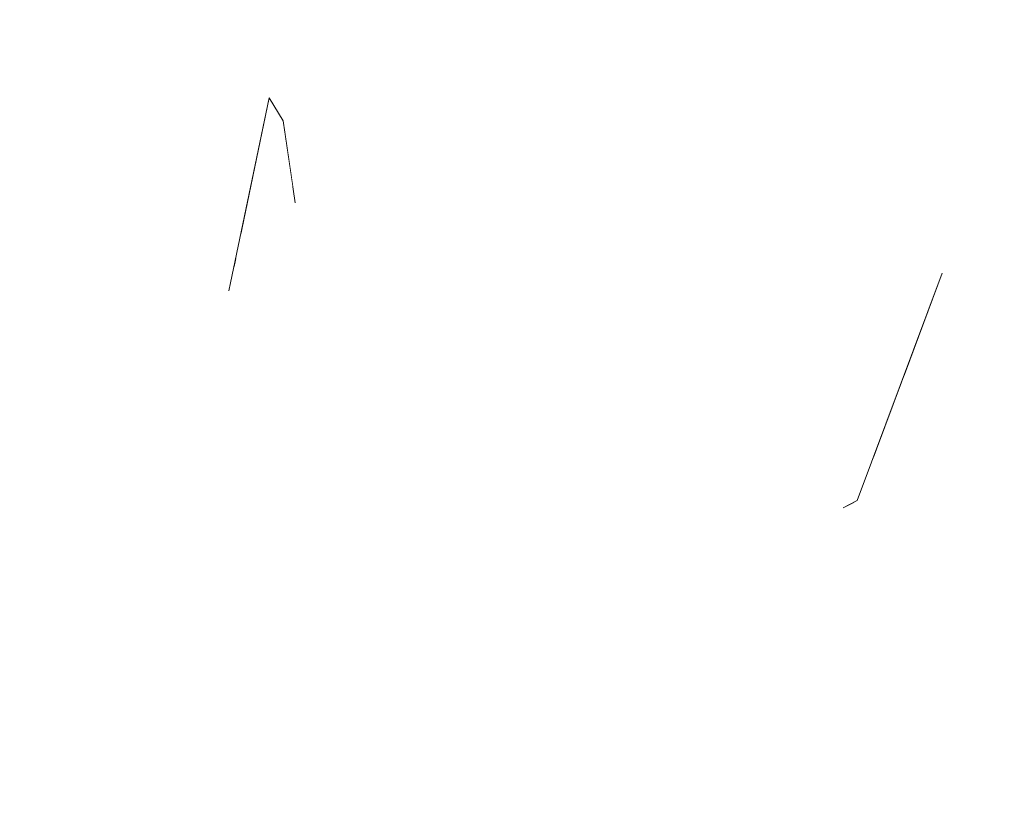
# Model space of a CAD drawing. Header units: millimetres. Extents: x 0 to 650, y -1 to 707.
# Tile 44 of 348: x 96.375 to 96.816, y 638.784 to 639.135. Entities that reach past the tile are written whole.
import ezdxf
from ezdxf.xclip import XClip

# ---------------------------------------------------------------- set-up
doc = ezdxf.new("R2010")
doc.units = ezdxf.units.MM
doc.header["$MEASUREMENT"] = 0
doc.header["$XCLIPFRAME"] = 0
doc.linetypes.add('Wipeout_Contour', pattern=[1000, 0, -1000])
doc.layers.add('Interior - Mobiliário .ARQ', color=7, linetype='Continuous')
doc.layers.add('Parede.ARQ', color=7, linetype='Continuous')

# ---------------------------------------------------------------- blocks, each defined once
blk = doc.blocks.new('Desenho_3_3', base_point=(252.30921, 622.83488))
at = {"color": 254, "linetype": 'Wipeout_Contour', "lineweight": 0, "ltscale": 49723.751362}
blk.add_wipeout([(94.54291, 671.13488), (94.54291, 640.4986), (94.5994, 640.51069), (94.79053, 640.52395), (95.14267, 640.49125), (95.36504, 640.45945), (95.42833, 640.48457), (95.58838, 640.44165), (95.60037, 640.41516), (95.60294, 640.4289), (95.61264, 640.45183), (95.66199, 640.5254), (95.77629, 640.57729), (95.79464, 640.58069), (95.84756, 640.60421), (95.93713, 640.61748), (95.9863, 640.61252), (96.02173, 640.62727), (96.04788, 640.63715), (96.16761, 640.65699), (96.28131, 640.66612), (96.47542, 640.63775), (96.54812, 640.5813), (96.59893, 640.57831), (96.66133, 640.53928), (96.75518, 640.53378), (96.92376, 640.47169), (96.96964, 640.42062), (97.09325, 640.30473), (97.12854, 640.23944), (97.26874, 640.05967), (97.2838, 640.00011), (97.34651, 639.75204), (97.35121, 639.73304), (97.38045, 639.45838), (97.38167, 639.25282), (97.36132, 639.19425), (97.35749, 639.1753), (97.33382, 639.04073), (97.32627, 639.01766), (97.32153, 639.00619), (97.24488, 638.75387), (97.12091, 638.43909), (97.11041, 638.42037), (97.02934, 638.31127), (97.0515, 638.29725), (97.24519, 638.12776), (97.24401, 638.06291), (97.39216, 637.63128), (97.50561, 637.49811), (97.54247, 637.34103), (97.60343, 637.26598), (97.63506, 637.07027), (98.22311, 636.55013), (98.29922, 636.33034), (98.66797, 635.44232), (98.49275, 634.86739), (98.07826, 634.46885), (97.73506, 634.22476), (97.71348, 634.20594), (97.6221, 634.14196), (97.17609, 633.73986), (97.23797, 633.41631), (97.34811, 632.8758), (97.5164, 631.92913), (97.56259, 631.61101), (97.58592, 631.45045), (97.55905, 631.14913), (97.25778, 631.19405), (97.24883, 631.14216), (97.26727, 631.11218), (97.535, 630.58021), (97.69062, 630.29609), (105.69579, 630.96292), (105.69579, 638.63488), (106.19579, 638.63488), (106.19579, 671.13488)], dxfattribs=at).dxf.layer = 'Parede.ARQ'
at = {"color": 254, "linetype": 'Wipeout_Contour', "lineweight": 0, "ltscale": 1938.808355}
blk.add_wipeout([(96.64016, 639.09242), (96.66316, 639.07049), (96.60164, 639.20931)], dxfattribs=at).dxf.layer = 'Interior - Mobiliário .ARQ'
at = {"color": 254, "linetype": 'Wipeout_Contour', "lineweight": 0, "ltscale": 1939.595791}
blk.add_wipeout([(96.80784, 639.14305), (96.79251, 639.13454), (96.8004, 639.03819)], dxfattribs=at).dxf.layer = 'Interior - Mobiliário .ARQ'
at = {"color": 254, "linetype": 'Wipeout_Contour', "lineweight": 0, "ltscale": 2585.388469}
blk.add_wipeout([(96.48637, 639.09954), (96.4735, 639.03803), (96.49702, 639.05973), (96.49271, 639.08931)], dxfattribs=at).dxf.layer = 'Interior - Mobiliário .ARQ'
at = {"color": 254, "linetype": 'Wipeout_Contour', "lineweight": 0, "ltscale": 1939.008609}
blk.add_wipeout([(96.66364, 638.9932), (96.59676, 638.98646), (96.65709, 638.9505)], dxfattribs=at).dxf.layer = 'Interior - Mobiliário .ARQ'
at = {"color": 254, "linetype": 'Wipeout_Contour', "lineweight": 0, "ltscale": 1938.507641}
blk.add_wipeout([(96.72609, 638.82541), (96.70472, 638.81639), (96.57078, 638.65937)], dxfattribs=at).dxf.layer = 'Interior - Mobiliário .ARQ'
at = {"color": 254, "linetype": 'Wipeout_Contour', "lineweight": 0, "ltscale": 1939.818202}
blk.add_wipeout([(96.60164, 639.20931), (96.58753, 639.2096), (96.64016, 639.09242)], dxfattribs=at).dxf.layer = 'Interior - Mobiliário .ARQ'
at = {"color": 254, "linetype": 'Wipeout_Contour', "lineweight": 0, "ltscale": 3878.609657}
blk.add_wipeout([(96.48936, 639.17605), (96.45328, 639.17068), (96.4679, 639.14209), (96.47869, 639.13028), (96.48143, 639.11564), (96.49722, 639.08478)], dxfattribs=at).dxf.layer = 'Interior - Mobiliário .ARQ'
at = {"color": 254, "linetype": 'Wipeout_Contour', "lineweight": 0, "ltscale": 1938.643234}
blk.add_wipeout([(96.8004, 639.03819), (96.8292, 639.04486), (96.84034, 639.14825)], dxfattribs=at).dxf.layer = 'Interior - Mobiliário .ARQ'
at = {"color": 254, "linetype": 'Wipeout_Contour', "lineweight": 0, "ltscale": 1938.687749}
blk.add_wipeout([(96.57325, 639.06911), (96.53611, 639.01655), (96.59676, 638.98646)], dxfattribs=at).dxf.layer = 'Interior - Mobiliário .ARQ'
at = {"color": 254, "linetype": 'Wipeout_Contour', "lineweight": 0, "ltscale": 1939.095518}
blk.add_wipeout([(96.44495, 638.97623), (96.51345, 639.03376), (96.5071, 639.04181)], dxfattribs=at).dxf.layer = 'Interior - Mobiliário .ARQ'
at = {"color": 254, "linetype": 'Wipeout_Contour', "lineweight": 0, "ltscale": 1938.985075}
blk.add_wipeout([(96.69398, 638.9804), (96.66364, 638.9932), (96.65709, 638.9505)], dxfattribs=at).dxf.layer = 'Interior - Mobiliário .ARQ'
at = {"color": 254, "linetype": 'Wipeout_Contour', "lineweight": 0, "ltscale": 1937.522074}
blk.add_wipeout([(96.57078, 638.65937), (96.58889, 638.65724), (96.72609, 638.82541)], dxfattribs=at).dxf.layer = 'Interior - Mobiliário .ARQ'
at = {"color": 254, "linetype": 'Wipeout_Contour', "lineweight": 0, "ltscale": 2585.420035}
blk.add_wipeout([(96.43716, 639.18134), (96.37523, 639.08417), (96.45201, 639.09643), (96.44436, 639.17457)], dxfattribs=at).dxf.layer = 'Interior - Mobiliário .ARQ'
at = {"color": 254, "linetype": 'Wipeout_Contour', "lineweight": 0, "ltscale": 1939.699319}
blk.add_wipeout([(96.84034, 639.14825), (96.80784, 639.14305), (96.8004, 639.03819)], dxfattribs=at).dxf.layer = 'Interior - Mobiliário .ARQ'
at = {"color": 254, "linetype": 'Wipeout_Contour', "lineweight": 0, "ltscale": 1939.306757}
blk.add_wipeout([(96.5071, 639.04181), (96.53468, 639.08996), (96.51471, 639.08133)], dxfattribs=at).dxf.layer = 'Interior - Mobiliário .ARQ'
at = {"color": 254, "linetype": 'Wipeout_Contour', "lineweight": 0, "ltscale": 1938.560997}
blk.add_wipeout([(96.47048, 639.0236), (96.49942, 639.04702), (96.47127, 639.02738)], dxfattribs=at).dxf.layer = 'Interior - Mobiliário .ARQ'
at = {"color": 254, "linetype": 'Wipeout_Contour', "lineweight": 0, "ltscale": 1938.601126}
blk.add_wipeout([(96.65709, 638.9505), (96.70878, 638.92566), (96.69398, 638.9804)], dxfattribs=at).dxf.layer = 'Interior - Mobiliário .ARQ'
at = {"color": 254, "linetype": 'Wipeout_Contour', "lineweight": 0, "ltscale": 1939.761339}
blk.add_wipeout([(96.31968, 639.12636), (96.38905, 639.2426), (96.32938, 639.23632)], dxfattribs=at).dxf.layer = 'Interior - Mobiliário .ARQ'
at = {"color": 254, "linetype": 'Wipeout_Contour', "lineweight": 0, "ltscale": 1938.621822}
blk.add_wipeout([(96.5071, 639.04181), (96.51345, 639.03376), (96.54212, 639.08143)], dxfattribs=at).dxf.layer = 'Interior - Mobiliário .ARQ'
at = {"color": 254, "linetype": 'Wipeout_Contour', "lineweight": 0, "ltscale": 1938.099597}
blk.add_wipeout([(96.8004, 639.03819), (96.72609, 638.82541), (96.77164, 638.83642)], dxfattribs=at).dxf.layer = 'Interior - Mobiliário .ARQ'
at = {"color": 254, "linetype": 'Wipeout_Contour', "lineweight": 0, "ltscale": 1939.236688}
blk.add_wipeout([(96.54212, 639.08143), (96.53468, 639.08996), (96.5071, 639.04181)], dxfattribs=at).dxf.layer = 'Interior - Mobiliário .ARQ'
at = {"color": 254, "linetype": 'Wipeout_Contour', "lineweight": 0, "ltscale": 1939.254959}
blk.add_wipeout([(96.77164, 638.83642), (96.8292, 639.04486), (96.8004, 639.03819)], dxfattribs=at).dxf.layer = 'Interior - Mobiliário .ARQ'
at = {"color": 254, "linetype": 'Wipeout_Contour', "lineweight": 0, "ltscale": 1938.664552}
blk.add_wipeout([(96.53468, 639.08996), (96.54212, 639.08143), (96.54011, 639.20135)], dxfattribs=at).dxf.layer = 'Interior - Mobiliário .ARQ'
at = {"color": 254, "linetype": 'Wipeout_Contour', "lineweight": 0, "ltscale": 1938.645301}
blk.add_wipeout([(96.49722, 639.08478), (96.51471, 639.08133), (96.48936, 639.17605)], dxfattribs=at).dxf.layer = 'Interior - Mobiliário .ARQ'
at = {"color": 254, "linetype": 'Wipeout_Contour', "lineweight": 0, "ltscale": 1939.69113}
blk.add_wipeout([(96.54011, 639.20135), (96.52817, 639.19771), (96.53468, 639.08996)], dxfattribs=at).dxf.layer = 'Interior - Mobiliário .ARQ'
at = {"color": 254, "linetype": 'Wipeout_Contour', "lineweight": 0, "ltscale": 1938.739291}
blk.add_wipeout([(96.54212, 639.08143), (96.57325, 639.06911), (96.551, 639.20059)], dxfattribs=at).dxf.layer = 'Interior - Mobiliário .ARQ'
at = {"color": 254, "linetype": 'Wipeout_Contour', "lineweight": 0, "ltscale": 1938.672895}
blk.add_wipeout([(96.48936, 639.17605), (96.51471, 639.08133), (96.53468, 639.08996)], dxfattribs=at).dxf.layer = 'Interior - Mobiliário .ARQ'
at = {"color": 254, "linetype": 'Wipeout_Contour', "lineweight": 0, "ltscale": 1938.861384}
blk.add_wipeout([(96.57325, 639.06911), (96.64016, 639.09242), (96.58753, 639.2096)], dxfattribs=at).dxf.layer = 'Interior - Mobiliário .ARQ'
at = {"color": 254, "linetype": 'Wipeout_Contour', "lineweight": 0, "ltscale": 1939.770163}
blk.add_wipeout([(96.551, 639.20059), (96.54011, 639.20135), (96.54212, 639.08143)], dxfattribs=at).dxf.layer = 'Interior - Mobiliário .ARQ'
at = {"color": 254, "linetype": 'Wipeout_Contour', "lineweight": 0, "ltscale": 1939.445665}
blk.add_wipeout([(96.53468, 639.08996), (96.52817, 639.19771), (96.48936, 639.17605)], dxfattribs=at).dxf.layer = 'Interior - Mobiliário .ARQ'
at = {"color": 254, "linetype": 'Wipeout_Contour', "lineweight": 0, "ltscale": 1939.409557}
blk.add_wipeout([(96.51471, 639.08133), (96.49722, 639.08478), (96.49942, 639.04702)], dxfattribs=at).dxf.layer = 'Interior - Mobiliário .ARQ'
at = {"layer": 'Interior - Mobiliário .ARQ', "color": 7, "linetype": 'Continuous', "lineweight": 0}
blk.add_line((96.49271, 639.08931), (96.49807, 639.0525), dxfattribs=at)
at = {"color": 254, "linetype": 'Wipeout_Contour', "lineweight": 0, "ltscale": 1938.668617}
blk.add_wipeout([(96.66316, 639.07049), (96.68268, 639.07415), (96.62084, 639.21915)], dxfattribs=at).dxf.layer = 'Interior - Mobiliário .ARQ'
at = {"color": 254, "linetype": 'Wipeout_Contour', "lineweight": 0, "ltscale": 1939.657109}
blk.add_wipeout([(96.58753, 639.2096), (96.551, 639.20059), (96.57325, 639.06911)], dxfattribs=at).dxf.layer = 'Interior - Mobiliário .ARQ'
at = {"color": 254, "linetype": 'Wipeout_Contour', "lineweight": 0, "ltscale": 1939.744843}
blk.add_wipeout([(96.62084, 639.21915), (96.60164, 639.20931), (96.66316, 639.07049)], dxfattribs=at).dxf.layer = 'Interior - Mobiliário .ARQ'
at = {"color": 254, "linetype": 'Wipeout_Contour', "lineweight": 0, "ltscale": 1938.41428}
blk.add_wipeout([(96.59676, 638.98646), (96.66364, 638.9932), (96.64016, 639.09242)], dxfattribs=at).dxf.layer = 'Interior - Mobiliário .ARQ'
at = {"color": 254, "linetype": 'Wipeout_Contour', "lineweight": 0, "ltscale": 1939.228741}
blk.add_wipeout([(96.64016, 639.09242), (96.57325, 639.06911), (96.59676, 638.98646)], dxfattribs=at).dxf.layer = 'Interior - Mobiliário .ARQ'
at = {"color": 254, "linetype": 'Wipeout_Contour', "lineweight": 0, "ltscale": 1938.576996}
blk.add_wipeout([(96.66364, 638.9932), (96.69398, 638.9804), (96.66316, 639.07049)], dxfattribs=at).dxf.layer = 'Interior - Mobiliário .ARQ'
at = {"color": 254, "linetype": 'Wipeout_Contour', "lineweight": 0, "ltscale": 1939.165219}
blk.add_wipeout([(96.66316, 639.07049), (96.64016, 639.09242), (96.66364, 638.9932)], dxfattribs=at).dxf.layer = 'Interior - Mobiliário .ARQ'
at = {"color": 254, "linetype": 'Wipeout_Contour', "lineweight": 0, "ltscale": 1938.442371}
blk.add_wipeout([(96.69398, 638.9804), (96.71344, 638.98536), (96.68268, 639.07415)], dxfattribs=at).dxf.layer = 'Interior - Mobiliário .ARQ'
at = {"color": 254, "linetype": 'Wipeout_Contour', "lineweight": 0, "ltscale": 1938.939634}
blk.add_wipeout([(96.51521, 638.89928), (96.59676, 638.98646), (96.53611, 639.01655)], dxfattribs=at).dxf.layer = 'Interior - Mobiliário .ARQ'
at = {"color": 254, "linetype": 'Wipeout_Contour', "lineweight": 0, "ltscale": 1939.376993}
blk.add_wipeout([(96.68268, 639.07415), (96.66316, 639.07049), (96.69398, 638.9804)], dxfattribs=at).dxf.layer = 'Interior - Mobiliário .ARQ'
at = {"color": 254, "linetype": 'Wipeout_Contour', "lineweight": 0, "ltscale": 1938.450232}
blk.add_wipeout([(96.53611, 639.01655), (96.45322, 638.94458), (96.51521, 638.89928)], dxfattribs=at).dxf.layer = 'Interior - Mobiliário .ARQ'
at = {"color": 254, "linetype": 'Wipeout_Contour', "lineweight": 0, "ltscale": 2584.717883}
blk.add_wipeout([(96.44495, 638.97623), (96.5071, 639.04181), (96.46696, 639.01113), (96.44517, 638.98349)], dxfattribs=at).dxf.layer = 'Interior - Mobiliário .ARQ'
at = {"color": 254, "linetype": 'Wipeout_Contour', "lineweight": 0, "ltscale": 1938.690661}
blk.add_wipeout([(96.65709, 638.9505), (96.59676, 638.98646), (96.51521, 638.89928)], dxfattribs=at).dxf.layer = 'Interior - Mobiliário .ARQ'
at = {"color": 254, "linetype": 'Wipeout_Contour', "lineweight": 0, "ltscale": 1939.094813}
blk.add_wipeout([(96.71344, 638.98536), (96.69398, 638.9804), (96.70878, 638.92566)], dxfattribs=at).dxf.layer = 'Interior - Mobiliário .ARQ'
at = {"color": 254, "linetype": 'Wipeout_Contour', "lineweight": 0, "ltscale": 1938.584316}
blk.add_wipeout([(96.46696, 639.01113), (96.5071, 639.04181), (96.46926, 639.01777)], dxfattribs=at).dxf.layer = 'Interior - Mobiliário .ARQ'
at = {"color": 254, "linetype": 'Wipeout_Contour', "lineweight": 0, "ltscale": 1938.233829}
blk.add_wipeout([(96.70878, 638.92566), (96.7238, 638.92725), (96.71344, 638.98536)], dxfattribs=at).dxf.layer = 'Interior - Mobiliário .ARQ'
at = {"color": 254, "linetype": 'Wipeout_Contour', "lineweight": 0, "ltscale": 1938.474208}
blk.add_wipeout([(96.51521, 638.89928), (96.57852, 638.85047), (96.65709, 638.9505)], dxfattribs=at).dxf.layer = 'Interior - Mobiliário .ARQ'
at = {"color": 254, "linetype": 'Wipeout_Contour', "lineweight": 0, "ltscale": 1938.435995}
blk.add_wipeout([(96.62317, 638.82582), (96.57852, 638.85047), (96.45457, 638.71999)], dxfattribs=at).dxf.layer = 'Interior - Mobiliário .ARQ'
at = {"color": 254, "linetype": 'Wipeout_Contour', "lineweight": 0, "ltscale": 1937.777791}
blk.add_wipeout([(96.45457, 638.71999), (96.49169, 638.68553), (96.62317, 638.82582)], dxfattribs=at).dxf.layer = 'Interior - Mobiliário .ARQ'
at = {"color": 254, "linetype": 'Wipeout_Contour', "lineweight": 0, "ltscale": 1938.170129}
blk.add_wipeout([(96.3746, 638.79315), (96.45457, 638.71999), (96.57852, 638.85047)], dxfattribs=at).dxf.layer = 'Interior - Mobiliário .ARQ'
at = {"color": 254, "linetype": 'Wipeout_Contour', "lineweight": 0, "ltscale": 1937.541048}
blk.add_wipeout([(96.58889, 638.65724), (96.62115, 638.6533), (96.77164, 638.83642)], dxfattribs=at).dxf.layer = 'Interior - Mobiliário .ARQ'
at = {"color": 254, "linetype": 'Wipeout_Contour', "lineweight": 0, "ltscale": 1938.291699}
blk.add_wipeout([(96.57852, 638.85047), (96.51521, 638.89928), (96.3746, 638.79315)], dxfattribs=at).dxf.layer = 'Interior - Mobiliário .ARQ'
at = {"color": 254, "linetype": 'Wipeout_Contour', "lineweight": 0, "ltscale": 1938.547712}
blk.add_wipeout([(96.77164, 638.83642), (96.72609, 638.82541), (96.58889, 638.65724)], dxfattribs=at).dxf.layer = 'Interior - Mobiliário .ARQ'
at = {"color": 254, "linetype": 'Wipeout_Contour', "lineweight": 0, "ltscale": 1937.968636}
blk.add_wipeout([(96.31478, 638.7441), (96.41631, 638.67541), (96.3746, 638.79315)], dxfattribs=at).dxf.layer = 'Interior - Mobiliário .ARQ'
at = {"color": 254, "linetype": 'Wipeout_Contour', "lineweight": 0, "ltscale": 1937.773257}
blk.add_wipeout([(96.41631, 638.67541), (96.45457, 638.71999), (96.3746, 638.79315)], dxfattribs=at).dxf.layer = 'Interior - Mobiliário .ARQ'
at = {"color": 254, "linetype": 'Wipeout_Contour', "lineweight": 0, "ltscale": 1938.544414}
blk.add_wipeout([(96.3746, 638.79315), (96.51521, 638.89928), (96.45322, 638.94458)], dxfattribs=at).dxf.layer = 'Interior - Mobiliário .ARQ'
at = {"color": 254, "linetype": 'Wipeout_Contour', "lineweight": 0, "ltscale": 1938.380776}
blk.add_wipeout([(96.32989, 638.87729), (96.3746, 638.79315), (96.45322, 638.94458)], dxfattribs=at).dxf.layer = 'Interior - Mobiliário .ARQ'
at = {"color": 254, "linetype": 'Wipeout_Contour', "lineweight": 0, "ltscale": 1938.530543}
blk.add_wipeout([(96.70472, 638.81639), (96.62317, 638.82582), (96.49169, 638.68553)], dxfattribs=at).dxf.layer = 'Interior - Mobiliário .ARQ'
at = {"color": 254, "linetype": 'Wipeout_Contour', "lineweight": 0, "ltscale": 1939.002145}
blk.add_wipeout([(96.45322, 638.94458), (96.53611, 639.01655), (96.51345, 639.03376)], dxfattribs=at).dxf.layer = 'Interior - Mobiliário .ARQ'
at = {"color": 254, "linetype": 'Wipeout_Contour', "lineweight": 0, "ltscale": 1937.637304}
blk.add_wipeout([(96.49169, 638.68553), (96.57078, 638.65937), (96.70472, 638.81639)], dxfattribs=at).dxf.layer = 'Interior - Mobiliário .ARQ'
at = {"color": 254, "linetype": 'Wipeout_Contour', "lineweight": 0, "ltscale": 1939.282068}
blk.add_wipeout([(96.53611, 639.01655), (96.57325, 639.06911), (96.54212, 639.08143)], dxfattribs=at).dxf.layer = 'Interior - Mobiliário .ARQ'
at = {"color": 254, "linetype": 'Wipeout_Contour', "lineweight": 0, "ltscale": 1938.59216}
blk.add_wipeout([(96.51345, 639.03376), (96.44495, 638.97623), (96.45322, 638.94458)], dxfattribs=at).dxf.layer = 'Interior - Mobiliário .ARQ'
at = {"color": 254, "linetype": 'Wipeout_Contour', "lineweight": 0, "ltscale": 1938.962128}
blk.add_wipeout([(96.70472, 638.81639), (96.74364, 638.91587), (96.70878, 638.92566)], dxfattribs=at).dxf.layer = 'Interior - Mobiliário .ARQ'
at = {"color": 254, "linetype": 'Wipeout_Contour', "lineweight": 0, "ltscale": 1938.605516}
blk.add_wipeout([(96.54212, 639.08143), (96.51345, 639.03376), (96.53611, 639.01655)], dxfattribs=at).dxf.layer = 'Interior - Mobiliário .ARQ'
at = {"color": 254, "linetype": 'Wipeout_Contour', "lineweight": 0, "ltscale": 1938.317829}
blk.add_wipeout([(96.7238, 638.92725), (96.74986, 638.91919), (96.78799, 639.02105)], dxfattribs=at).dxf.layer = 'Interior - Mobiliário .ARQ'
at = {"color": 254, "linetype": 'Wipeout_Contour', "lineweight": 0, "ltscale": 2584.473902}
blk.add_wipeout([(96.3515, 638.90005), (96.32989, 638.87729), (96.45322, 638.94458), (96.33839, 638.90966)], dxfattribs=at).dxf.layer = 'Interior - Mobiliário .ARQ'
at = {"color": 254, "linetype": 'Wipeout_Contour', "lineweight": 0, "ltscale": 1937.913316}
blk.add_wipeout([(96.70878, 638.92566), (96.62317, 638.82582), (96.70472, 638.81639)], dxfattribs=at).dxf.layer = 'Interior - Mobiliário .ARQ'
at = {"color": 254, "linetype": 'Wipeout_Contour', "lineweight": 0, "ltscale": 1937.489058}
blk.add_wipeout([(96.87552, 638.85687), (96.73069, 638.60306), (96.82388, 638.58187)], dxfattribs=at).dxf.layer = 'Interior - Mobiliário .ARQ'
at = {"color": 254, "linetype": 'Wipeout_Contour', "lineweight": 0, "ltscale": 1938.952224}
blk.add_wipeout([(96.78799, 639.02105), (96.71344, 638.98536), (96.7238, 638.92725)], dxfattribs=at).dxf.layer = 'Interior - Mobiliário .ARQ'
at = {"color": 254, "linetype": 'Wipeout_Contour', "lineweight": 0, "ltscale": 3876.671002}
blk.add_wipeout([(96.34056, 638.91131), (96.45322, 638.94458), (96.44495, 638.97623), (96.41784, 638.9596), (96.37931, 638.92764), (96.3641, 638.92137)], dxfattribs=at).dxf.layer = 'Interior - Mobiliário .ARQ'
at = {"color": 254, "linetype": 'Wipeout_Contour', "lineweight": 0, "ltscale": 1937.620998}
blk.add_wipeout([(96.87552, 638.85687), (96.70982, 638.62896), (96.73069, 638.60306)], dxfattribs=at).dxf.layer = 'Interior - Mobiliário .ARQ'
at = {"color": 254, "linetype": 'Wipeout_Contour', "lineweight": 0, "ltscale": 1938.852962}
blk.add_wipeout([(96.68268, 639.07415), (96.71344, 638.98536), (96.78799, 639.02105)], dxfattribs=at).dxf.layer = 'Interior - Mobiliário .ARQ'
at = {"color": 254, "linetype": 'Wipeout_Contour', "lineweight": 0, "ltscale": 2585.144603}
blk.add_wipeout([(96.45238, 639.00083), (96.43281, 638.97237), (96.44517, 638.98349), (96.46265, 639.00417)], dxfattribs=at).dxf.layer = 'Interior - Mobiliário .ARQ'
at = {"color": 254, "linetype": 'Wipeout_Contour', "lineweight": 0, "ltscale": 1938.659336}
blk.add_wipeout([(96.70982, 638.62896), (96.87552, 638.85687), (96.857, 638.85842)], dxfattribs=at).dxf.layer = 'Interior - Mobiliário .ARQ'
at = {"color": 254, "linetype": 'Wipeout_Contour', "lineweight": 0, "ltscale": 1939.244698}
blk.add_wipeout([(96.47904, 639.12027), (96.45201, 639.09643), (96.43184, 638.99126)], dxfattribs=at).dxf.layer = 'Interior - Mobiliário .ARQ'
at = {"color": 254, "linetype": 'Wipeout_Contour', "lineweight": 0, "ltscale": 1939.060905}
blk.add_wipeout([(96.78799, 639.02105), (96.77433, 639.11588), (96.68268, 639.07415)], dxfattribs=at).dxf.layer = 'Interior - Mobiliário .ARQ'
at = {"color": 254, "linetype": 'Wipeout_Contour', "lineweight": 0, "ltscale": 1938.60538}
blk.add_wipeout([(96.77164, 638.83642), (96.70982, 638.62896), (96.857, 638.85842)], dxfattribs=at).dxf.layer = 'Interior - Mobiliário .ARQ'
at = {"color": 254, "linetype": 'Wipeout_Contour', "lineweight": 0, "ltscale": 1939.916433}
blk.add_wipeout([(96.73325, 639.29194), (96.71133, 639.27122), (96.77433, 639.11588)], dxfattribs=at).dxf.layer = 'Interior - Mobiliário .ARQ'
at = {"color": 254, "linetype": 'Wipeout_Contour', "lineweight": 0, "ltscale": 1938.416387}
blk.add_wipeout([(96.43184, 638.99126), (96.45238, 639.00083), (96.47904, 639.12027)], dxfattribs=at).dxf.layer = 'Interior - Mobiliário .ARQ'
at = {"color": 254, "linetype": 'Wipeout_Contour', "lineweight": 0, "ltscale": 1937.563973}
blk.add_wipeout([(96.62115, 638.6533), (96.70982, 638.62896), (96.77164, 638.83642)], dxfattribs=at).dxf.layer = 'Interior - Mobiliário .ARQ'
at = {"color": 254, "linetype": 'Wipeout_Contour', "lineweight": 0, "ltscale": 1938.974231}
blk.add_wipeout([(96.77433, 639.11588), (96.79251, 639.13454), (96.73325, 639.29194)], dxfattribs=at).dxf.layer = 'Interior - Mobiliário .ARQ'
at = {"color": 254, "linetype": 'Wipeout_Contour', "lineweight": 0, "ltscale": 2585.925615}
blk.add_wipeout([(96.3917, 639.23905), (96.37523, 639.08417), (96.43716, 639.18134), (96.42645, 639.19244)], dxfattribs=at).dxf.layer = 'Interior - Mobiliário .ARQ'
at = {"color": 254, "linetype": 'Wipeout_Contour', "lineweight": 0, "ltscale": 3232.381558}
blk.add_wipeout([(96.44436, 639.17457), (96.45201, 639.09643), (96.47904, 639.12027), (96.46608, 639.14532), (96.44627, 639.17213)], dxfattribs=at).dxf.layer = 'Interior - Mobiliário .ARQ'
at = {"color": 254, "linetype": 'Wipeout_Contour', "lineweight": 0, "ltscale": 1938.206741}
blk.add_wipeout([(96.8292, 639.04486), (96.77164, 638.83642), (96.857, 638.85842)], dxfattribs=at).dxf.layer = 'Interior - Mobiliário .ARQ'
at = {"color": 254, "linetype": 'Wipeout_Contour', "lineweight": 0, "ltscale": 1938.906625}
blk.add_wipeout([(96.74364, 638.91587), (96.70472, 638.81639), (96.74882, 638.91863)], dxfattribs=at).dxf.layer = 'Interior - Mobiliário .ARQ'
at = {"color": 254, "linetype": 'Wipeout_Contour', "lineweight": 0, "ltscale": 1938.854411}
blk.add_wipeout([(96.31968, 639.12636), (96.37523, 639.08417), (96.3917, 639.23905)], dxfattribs=at).dxf.layer = 'Interior - Mobiliário .ARQ'
at = {"color": 254, "linetype": 'Wipeout_Contour', "lineweight": 0, "ltscale": 1939.032572}
blk.add_wipeout([(96.62084, 639.21915), (96.68268, 639.07415), (96.77433, 639.11588)], dxfattribs=at).dxf.layer = 'Interior - Mobiliário .ARQ'
at = {"color": 254, "linetype": 'Wipeout_Contour', "lineweight": 0, "ltscale": 1939.121214}
blk.add_wipeout([(96.78799, 639.02105), (96.76941, 638.9714), (96.8004, 639.03819)], dxfattribs=at).dxf.layer = 'Interior - Mobiliário .ARQ'
at = {"color": 254, "linetype": 'Wipeout_Contour', "lineweight": 0, "ltscale": 1939.576497}
blk.add_wipeout([(96.77433, 639.11588), (96.71133, 639.27122), (96.62084, 639.21915)], dxfattribs=at).dxf.layer = 'Interior - Mobiliário .ARQ'
at = {"color": 254, "linetype": 'Wipeout_Contour', "lineweight": 0, "ltscale": 1938.625284}
blk.add_wipeout([(96.37523, 639.08417), (96.34437, 639.02109), (96.43184, 638.99126)], dxfattribs=at).dxf.layer = 'Interior - Mobiliário .ARQ'
at = {"color": 254, "linetype": 'Wipeout_Contour', "lineweight": 0, "ltscale": 1939.425219}
blk.add_wipeout([(96.8004, 639.03819), (96.79251, 639.13454), (96.77433, 639.11588)], dxfattribs=at).dxf.layer = 'Interior - Mobiliário .ARQ'
at = {"color": 254, "linetype": 'Wipeout_Contour', "lineweight": 0, "ltscale": 1939.214655}
blk.add_wipeout([(96.43184, 638.99126), (96.45201, 639.09643), (96.37523, 639.08417)], dxfattribs=at).dxf.layer = 'Interior - Mobiliário .ARQ'
at = {"color": 254, "linetype": 'Wipeout_Contour', "lineweight": 0, "ltscale": 1938.719749}
blk.add_wipeout([(96.77433, 639.11588), (96.78799, 639.02105), (96.8004, 639.03819)], dxfattribs=at).dxf.layer = 'Interior - Mobiliário .ARQ'
at = {"color": 254, "linetype": 'Wipeout_Contour', "lineweight": 0, "ltscale": 2584.994332}
blk.add_wipeout([(96.41125, 638.95297), (96.42745, 638.96849), (96.45238, 639.00083), (96.43184, 638.99126)], dxfattribs=at).dxf.layer = 'Interior - Mobiliário .ARQ'
at = {"color": 254, "linetype": 'Wipeout_Contour', "lineweight": 0, "ltscale": 2586.018019}
blk.add_wipeout([(96.47904, 639.12027), (96.45238, 639.00083), (96.48492, 639.10444), (96.48143, 639.11564)], dxfattribs=at).dxf.layer = 'Interior - Mobiliário .ARQ'
at = {"color": 254, "linetype": 'Wipeout_Contour', "lineweight": 0, "ltscale": 1938.696774}
blk.add_wipeout([(96.75511, 638.9332), (96.8004, 639.03819), (96.76941, 638.9714)], dxfattribs=at).dxf.layer = 'Interior - Mobiliário .ARQ'
at = {"color": 254, "linetype": 'Wipeout_Contour', "lineweight": 0, "ltscale": 1938.452102}
blk.add_wipeout([(96.43184, 638.99126), (96.37931, 638.92764), (96.41125, 638.95297)], dxfattribs=at).dxf.layer = 'Interior - Mobiliário .ARQ'
at = {"color": 254, "linetype": 'Wipeout_Contour', "lineweight": 0, "ltscale": 3231.00029}
blk.add_wipeout([(96.48492, 639.10444), (96.45238, 639.00083), (96.46265, 639.00417), (96.46829, 639.01313), (96.48637, 639.09954)], dxfattribs=at).dxf.layer = 'Interior - Mobiliário .ARQ'
at = {"color": 254, "linetype": 'Wipeout_Contour', "lineweight": 0, "ltscale": 3876.697818}
blk.add_wipeout([(96.74882, 638.91863), (96.70472, 638.81639), (96.72609, 638.82541), (96.8004, 639.03819), (96.75511, 638.9332), (96.74986, 638.91919)], dxfattribs=at).dxf.layer = 'Interior - Mobiliário .ARQ'
at = {"color": 254, "linetype": 'Wipeout_Contour', "lineweight": 0, "ltscale": 2584.595948}
blk.add_wipeout([(96.34437, 639.02109), (96.3641, 638.92137), (96.37931, 638.92764), (96.43184, 638.99126)], dxfattribs=at).dxf.layer = 'Interior - Mobiliário .ARQ'
at = {"layer": 'Interior - Mobiliário .ARQ', "color": 7, "linetype": 'Continuous', "lineweight": 0}
for p, q in [((96.48637, 639.09954), (96.46829, 639.01313)), ((96.49271, 639.08931), (96.48637, 639.09954)), ((96.74986, 638.91919), (96.78799, 639.02105)), ((96.74364, 638.91587), (96.74986, 638.91919))]:
    blk.add_line(p, q, dxfattribs=at)
at = {"color": 254, "linetype": 'Wipeout_Contour', "lineweight": 0, "ltscale": 1939.066509}
blk.add_wipeout([(96.28223, 639.069), (96.34437, 639.02109), (96.37523, 639.08417)], dxfattribs=at).dxf.layer = 'Interior - Mobiliário .ARQ'
at = {"color": 254, "linetype": 'Wipeout_Contour', "lineweight": 0, "ltscale": 1938.17804}
blk.add_wipeout([(96.57852, 638.85047), (96.62317, 638.82582), (96.70878, 638.92566)], dxfattribs=at).dxf.layer = 'Interior - Mobiliário .ARQ'
at = {"color": 254, "linetype": 'Wipeout_Contour', "lineweight": 0, "ltscale": 1938.716906}
blk.add_wipeout([(96.37523, 639.08417), (96.31968, 639.12636), (96.28223, 639.069)], dxfattribs=at).dxf.layer = 'Interior - Mobiliário .ARQ'
at = {"color": 254, "linetype": 'Wipeout_Contour', "lineweight": 0, "ltscale": 1938.766569}
blk.add_wipeout([(96.70878, 638.92566), (96.65709, 638.9505), (96.57852, 638.85047)], dxfattribs=at).dxf.layer = 'Interior - Mobiliário .ARQ'

msp = doc.modelspace()

# ---------------------------------------------------------------- block references
at = {"color": 7, "linetype": 'Continuous', "lineweight": 0}
ref = msp.add_blockref('Desenho_3_3', (252.30921, 622.83488), dxfattribs=at)
XClip(ref).set_block_clipping_path([(94.5429147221, 610.0813537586), (504.066260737, 688.4753035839)])

doc.saveas('drawing.dxf')
